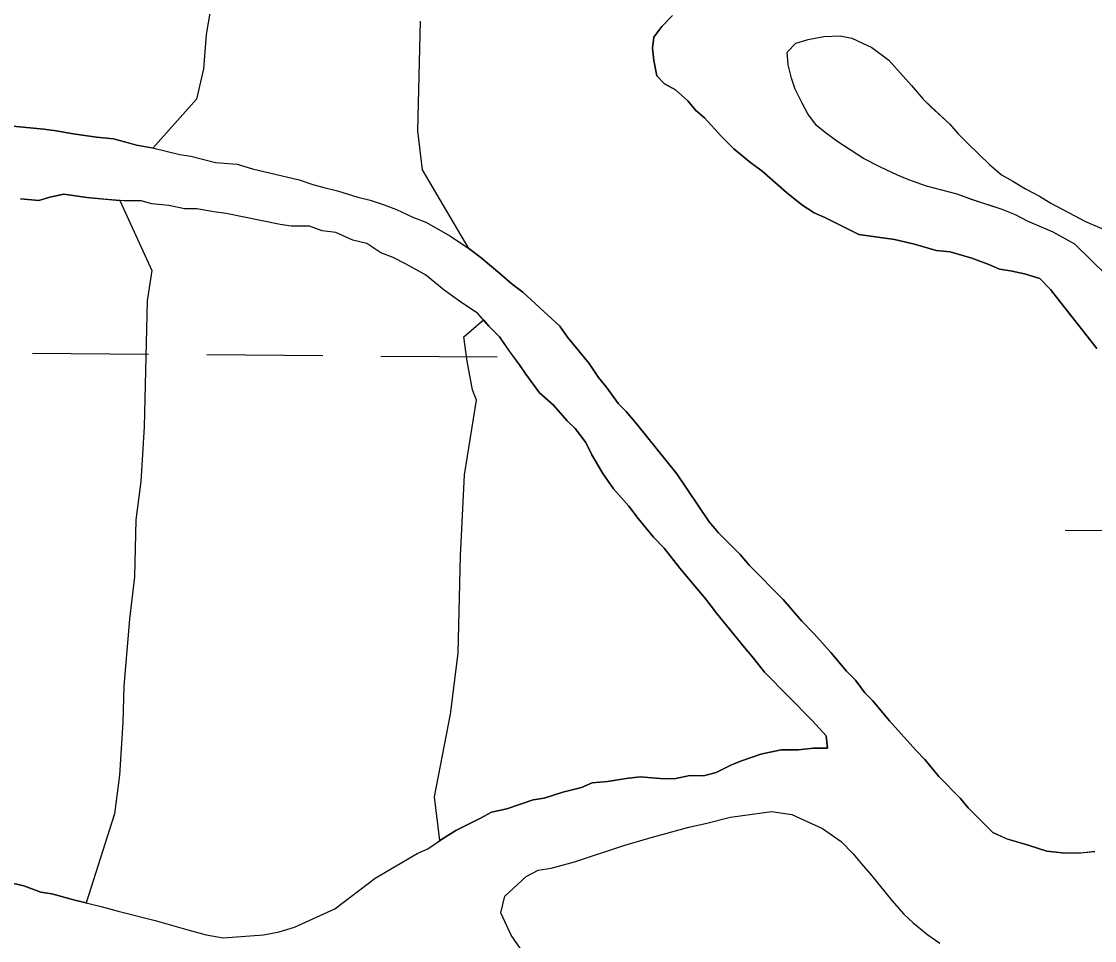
# Model space of a CAD drawing. Extents: x 3271442 to 3309282, y 752266 to 777610.
# Drawn here: x 3306164.2 to 3306459.8, y 757874.4 to 758127.5 of the extents above; entities that cross this region are included whole.
import ezdxf

# ---------------------------------------------------------------- set-up
doc = ezdxf.new("R2010")
doc.units = 0
doc.layers.add('V-SITE-VEGE', color=7, linetype='Continuous')
doc.layers.add('V-WETL-SWMP', color=7, linetype='Continuous')

msp = doc.modelspace()

# ---------------------------------------------------------------- linework, layer by layer
at = {"layer": 'V-SITE-VEGE'}
for p, q in [((3306217.02, 758135.64), (3306215.06, 758123.95)), ((3306215.06, 758123.95), (3306214.28, 758114.46)), ((3306214.28, 758114.46), (3306212.4, 758106.12)), ((3306212.4, 758106.12), (3306200.39, 758092.64)), ((3306170.35, 758097.84), (3306161.82, 758098.72)), ((3306173.75, 758097.4), (3306170.35, 758097.84)), ((3306178.44, 758096.53), (3306173.75, 758097.4)), ((3306184.83, 758095.65), (3306178.44, 758096.53)), ((3306189.52, 758095.21), (3306184.83, 758095.65)), ((3306195.9, 758093.47), (3306189.52, 758095.21)), ((3306200.39, 758092.64), (3306195.9, 758093.47)), ((3306163.88, 758078.68), (3306168.99, 758078.24)), ((3306168.99, 758078.24), (3306171.98, 758079.08)), ((3306171.98, 758079.08), (3306175.81, 758079.91)), ((3306175.81, 758079.91), (3306182.21, 758079.04)), ((3306182.21, 758079.04), (3306191.24, 758078.24)), ((3306191.24, 758078.24), (3306200.1, 758058.9)), ((3306200.1, 758058.9), (3306198.78, 758050.55)), ((3306198.78, 758050.55), (3306197.95, 758015.91)), ((3306197.95, 758015.91), (3306197.03, 758000.84)), ((3306197.03, 758000.84), (3306195.66, 757990.25)), ((3306195.66, 757990.25), (3306195.29, 757974.6)), ((3306195.29, 757974.6), (3306193.89, 757962.9)), ((3306193.89, 757962.9), (3306192.33, 757944.49)), ((3306192.33, 757944.49), (3306192.09, 757934.43)), ((3306192.09, 757934.43), (3306191.19, 757919.92)), ((3306191.19, 757919.92), (3306189.82, 757909.33)), ((3306189.82, 757909.33), (3306182.02, 757884.77)), ((3306359.53, 757908.41), (3306370.79, 757909.89)), ((3306370.79, 757909.89), (3306376.41, 757909.11)), ((3306348.01, 757905.64), (3306352.62, 757906.64)), ((3306352.62, 757906.64), (3306359.53, 757908.41)), ((3306376.41, 757909.11), (3306380.75, 757907.04)), ((3306380.75, 757907.04), (3306384.84, 757905.23)), ((3306337, 757902.61), (3306348.01, 757905.64)), ((3306384.84, 757905.23), (3306389.94, 757901.64)), ((3306316.51, 757896.04), (3306330.08, 757900.59)), ((3306330.08, 757900.59), (3306337, 757902.61)), ((3306389.94, 757901.64), (3306393.25, 757898.3)), ((3306393.25, 757898.3), (3306395.54, 757895.47)), ((3306310.11, 757894.28), (3306316.51, 757896.04)), ((3306395.54, 757895.47), (3306398.09, 757892.65)), ((3306297.29, 757886.65), (3306303.19, 757892)), ((3306303.19, 757892), (3306306.52, 757893.78)), ((3306306.52, 757893.78), (3306310.11, 757894.28)), ((3306398.09, 757892.65), (3306403.95, 757885.46)), ((3306164.83, 757889.41), (3306159.3, 757890.71)), ((3306169.52, 757887.69), (3306164.83, 757889.41)), ((3306172.5, 757887.25), (3306169.52, 757887.69)), ((3306178.89, 757885.52), (3306172.5, 757887.25)), ((3306296.25, 757882.05), (3306297.29, 757886.65)), ((3306182.02, 757884.77), (3306178.89, 757885.52)), ((3306403.95, 757885.46), (3306407.25, 757881.61)), ((3306299.04, 757875.9), (3306296.25, 757882.05)), ((3306407.25, 757881.61), (3306409.81, 757879.3)), ((3306409.81, 757879.3), (3306413.88, 757875.96)), ((3306301.58, 757872.31), (3306299.04, 757875.9)), ((3306413.88, 757875.96), (3306417.2, 757873.65))]:
    msp.add_line(p, q, dxfattribs=at)
for points in [[(3306343.53, 758129.12), (3306340.54, 758126.15)], [(3306274.66, 758086.63), (3306273.38, 758097.43), (3306274.1, 758127.6)], [(3306340.54, 758126.15), (3306338.39, 758123.18), (3306337.96, 758120.2), (3306338.37, 758116.78), (3306339.2, 758112.52), (3306341.33, 758110.38), (3306344.31, 758108.66), (3306347.7, 758105.66), (3306349.82, 758103.1), (3306352.37, 758100.96), (3306357.04, 758095.82), (3306360.44, 758092.4), (3306365.11, 758088.54), (3306368.09, 758086.4), (3306374.88, 758080.41), (3306379.13, 758076.98), (3306382.54, 758074.83), (3306385.51, 758073.54), (3306394.87, 758068.82), (3306404.67, 758067.5), (3306410.21, 758066.2), (3306416.17, 758064.47), (3306420, 758064.03), (3306425.97, 758062.3), (3306430.65, 758060.58), (3306433.62, 758059.29), (3306436.61, 758058.85), (3306440.44, 758057.98), (3306444.7, 758056.69), (3306447.67, 758053.69), (3306460.4, 758037.44)], [(3306380.82, 758102.09), (3306379.2, 758104.99), (3306377.33, 758108.89), (3306376.34, 758111.91), (3306375.35, 758115.55), (3306375.11, 758119.07), (3306377.51, 758121.57), (3306380.9, 758122.56), (3306385.17, 758123.42), (3306389.69, 758123.53), (3306392.96, 758122.89), (3306398.47, 758120.36), (3306403.1, 758116.82), (3306409.35, 758109.89), (3306412.6, 758106.11), (3306414.72, 758103.97), (3306419.85, 758099.31), (3306422.23, 758096.54), (3306424.86, 758093.89), (3306430.86, 758088.09), (3306434.11, 758085.31), (3306437.24, 758083.54), (3306440.75, 758081.4), (3306444.63, 758079.37), (3306447.77, 758077.48), (3306457.29, 758072.42), (3306461.8, 758070.52)], [(3306463.13, 758057.58), (3306454.38, 758066.15), (3306448.36, 758069.44), (3306441.34, 758072.48), (3306437.96, 758074.25), (3306434.32, 758075.77), (3306425.93, 758078.44), (3306421.91, 758079.96), (3306413.51, 758082.13), (3306408.62, 758083.91), (3306405.49, 758085.17), (3306400.6, 758087.45), (3306396.09, 758089.73), (3306388.83, 758094.53), (3306385.57, 758096.93), (3306383.19, 758098.82), (3306380.82, 758102.09)], [(3306459.85, 757898.91), (3306456.01, 757898.49), (3306450.9, 757898.52), (3306446.63, 757898.96), (3306441.52, 757900.68), (3306435.56, 757902.41), (3306431.73, 757904.13), (3306424.94, 757910.98), (3306422.82, 757913.55), (3306416.88, 757919.53), (3306413.06, 757924.24), (3306410.51, 757926.81), (3306403.3, 757934.94), (3306398.63, 757940.5), (3306396.51, 757942.64), (3306393.96, 757946.06), (3306391.42, 757948.62), (3306387.17, 757953.76), (3306382.5, 757958.89), (3306379.11, 757962.31), (3306374.02, 757968.3), (3306364.68, 757977.71), (3306362.13, 757980.71), (3306356.18, 757986.7), (3306353.64, 757989.7), (3306344.74, 758002.95), (3306333.71, 758016.63), (3306330.74, 758020.05), (3306328.62, 758022.19), (3306325.23, 758026.89), (3306323.1, 758029.46), (3306320.56, 758033.31), (3306314.62, 758040.58), (3306312.5, 758043.57), (3306302.31, 758052.98), (3306299.34, 758055.13), (3306295.94, 758058.12), (3306290.84, 758062.41), (3306287.44, 758064.98), (3306274.66, 758086.63)]]:
    msp.add_lwpolyline(points, dxfattribs=at)
msp.add_lwpolyline([(3306279.41, 757901.91), (3306277.94, 757913.97), (3306282.4, 757936.78), (3306284.48, 757953.5), (3306285.11, 757980.32), (3306286.21, 758002.65), (3306289.49, 758023.26), (3306288.44, 758026.08), (3306286.95, 758033.94), (3306286, 758040.67), (3306291.44, 758045.32), (3306292.9, 758043.64), (3306295.87, 758040.65), (3306298.83, 758036.38), (3306301.38, 758032.95), (3306303.07, 758030.39), (3306306.89, 758025.26), (3306310.71, 758021.83), (3306314.53, 758017.56), (3306316.66, 758015.42), (3306319.62, 758011.57), (3306321.32, 758008.15), (3306324.28, 758003.03), (3306327.25, 757998.75), (3306331.49, 757994.05), (3306334.04, 757990.62), (3306338.28, 757985.49), (3306341.25, 757982.5), (3306345.49, 757976.94), (3306352.7, 757968.39), (3306355.67, 757964.54), (3306363.31, 757955.13), (3306365.85, 757952.13), (3306368.82, 757948.29), (3306381.98, 757935.02), (3306385.8, 757930.74), (3306386.22, 757927.33), (3306382.38, 757927.34), (3306378.11, 757926.94), (3306373.43, 757926.95), (3306367.88, 757925.7), (3306362.76, 757924.01), (3306359.77, 757922.75), (3306355.5, 757920.63), (3306352.08, 757919.79), (3306348.25, 757919.81), (3306343.98, 757918.97), (3306340.15, 757918.99), (3306334.61, 757919.44), (3306330.77, 757919.02), (3306325.65, 757918.19), (3306321.39, 757917.78), (3306318.4, 757916.52), (3306313.28, 757915.26), (3306308.15, 757913.57), (3306305.17, 757913.16), (3306297.91, 757910.63), (3306293.65, 757909.79), (3306290.66, 757908.1), (3306283.82, 757904.72)], close=True, dxfattribs=at)
at = {"layer": 'V-WETL-SWMP'}
for p, q in [((3306340.54, 758126.15), (3306343.53, 758129.12)), ((3306338.4, 758123.18), (3306340.54, 758126.15)), ((3306337.96, 758120.19), (3306338.4, 758123.18)), ((3306338.37, 758116.78), (3306337.96, 758120.19)), ((3306339.21, 758112.52), (3306338.37, 758116.78)), ((3306341.33, 758110.38), (3306339.21, 758112.52)), ((3306344.31, 758108.66), (3306341.33, 758110.38)), ((3306347.7, 758105.66), (3306344.31, 758108.66)), ((3306349.83, 758103.1), (3306347.7, 758105.66)), ((3306352.37, 758100.96), (3306349.83, 758103.1)), ((3306161.82, 758098.72), (3306170.35, 758097.84)), ((3306357.04, 758095.82), (3306352.37, 758100.96)), ((3306170.35, 758097.84), (3306173.75, 758097.4)), ((3306173.75, 758097.4), (3306178.44, 758096.53)), ((3306178.44, 758096.53), (3306184.83, 758095.65)), ((3306184.83, 758095.65), (3306189.52, 758095.2)), ((3306360.44, 758092.4), (3306357.04, 758095.82)), ((3306189.52, 758095.2), (3306195.91, 758093.47)), ((3306195.91, 758093.47), (3306200.59, 758092.6)), ((3306200.59, 758092.6), (3306207.83, 758090.87)), ((3306207.83, 758090.87), (3306210.81, 758090.43)), ((3306210.81, 758090.43), (3306217.63, 758088.7)), ((3306365.11, 758088.54), (3306360.44, 758092.4)), ((3306217.63, 758088.7), (3306223.59, 758088.25)), ((3306223.59, 758088.25), (3306227.85, 758086.95)), ((3306227.85, 758086.95), (3306240.63, 758083.92)), ((3306368.09, 758086.4), (3306365.11, 758088.54)), ((3306240.63, 758083.92), (3306244.46, 758082.63)), ((3306374.89, 758080.41), (3306368.09, 758086.4)), ((3306244.46, 758082.63), (3306247.44, 758081.76)), ((3306247.44, 758081.76), (3306251.27, 758080.89)), ((3306251.27, 758080.89), (3306256.8, 758079.17)), ((3306168.99, 758078.23), (3306163.88, 758078.68)), ((3306171.98, 758079.08), (3306168.99, 758078.23)), ((3306175.82, 758079.91), (3306171.98, 758079.08)), ((3306182.21, 758079.03), (3306175.82, 758079.91)), ((3306186.89, 758078.59), (3306182.21, 758079.03)), ((3306192.43, 758078.14), (3306186.89, 758078.59)), ((3306197.12, 758078.12), (3306192.43, 758078.14)), ((3306200.1, 758077.26), (3306197.12, 758078.12)), ((3306256.8, 758079.17), (3306260.21, 758078.3)), ((3306260.21, 758078.3), (3306264.04, 758077.01)), ((3306379.14, 758076.98), (3306374.89, 758080.41)), ((3306204.79, 758076.81), (3306200.1, 758077.26)), ((3306209.05, 758075.94), (3306204.79, 758076.81)), ((3306212.46, 758075.93), (3306209.05, 758075.94)), ((3306217.15, 758075.06), (3306212.46, 758075.93)), ((3306220.55, 758074.62), (3306217.15, 758075.06)), ((3306264.04, 758077.01), (3306267.45, 758075.71)), ((3306267.45, 758075.71), (3306272.13, 758073.56)), ((3306382.54, 758074.83), (3306379.14, 758076.98)), ((3306385.52, 758073.54), (3306382.54, 758074.83)), ((3306235.46, 758071.58), (3306220.55, 758074.62)), ((3306272.13, 758073.56), (3306275.53, 758072.27)), ((3306275.53, 758072.27), (3306282.34, 758068.41)), ((3306394.87, 758068.82), (3306385.52, 758073.54)), ((3306238.44, 758071.14), (3306235.46, 758071.58)), ((3306243.56, 758071.12), (3306238.44, 758071.14)), ((3306246.96, 758069.83), (3306243.56, 758071.12)), ((3306250.8, 758069.39), (3306246.96, 758069.83)), ((3306255.48, 758067.24), (3306250.8, 758069.39)), ((3306259.31, 758066.37), (3306255.48, 758067.24)), ((3306263.14, 758063.8), (3306259.31, 758066.37)), ((3306282.34, 758068.41), (3306287.44, 758064.98)), ((3306404.67, 758067.5), (3306394.87, 758068.82)), ((3306410.21, 758066.2), (3306404.67, 758067.5)), ((3306416.17, 758064.47), (3306410.21, 758066.2)), ((3306266.54, 758062.5), (3306263.14, 758063.8)), ((3306287.44, 758064.98), (3306290.84, 758062.41)), ((3306420.01, 758064.03), (3306416.17, 758064.47)), ((3306425.97, 758062.3), (3306420.01, 758064.03)), ((3306269.95, 758060.79), (3306266.54, 758062.5)), ((3306275.48, 758057.78), (3306269.95, 758060.79)), ((3306290.84, 758062.41), (3306295.94, 758058.12)), ((3306430.65, 758060.58), (3306425.97, 758062.3)), ((3306433.63, 758059.29), (3306430.65, 758060.58)), ((3306280.57, 758053.5), (3306275.48, 758057.78)), ((3306295.94, 758058.12), (3306299.34, 758055.13)), ((3306436.61, 758058.85), (3306433.63, 758059.29)), ((3306440.44, 758057.98), (3306436.61, 758058.85)), ((3306444.7, 758056.69), (3306440.44, 758057.98)), ((3306299.34, 758055.13), (3306302.31, 758052.98)), ((3306447.67, 758053.69), (3306444.7, 758056.69)), ((3306284.83, 758050.5), (3306280.57, 758053.5)), ((3306302.31, 758052.98), (3306312.51, 758043.57)), ((3306460.4, 758037.44), (3306447.67, 758053.69)), ((3306289.93, 758047.07), (3306284.83, 758050.5)), ((3306292.9, 758043.64), (3306289.93, 758047.07)), ((3306295.87, 758040.65), (3306292.9, 758043.64)), ((3306312.51, 758043.57), (3306314.62, 758040.57)), ((3306298.84, 758036.37), (3306295.87, 758040.65)), ((3306314.62, 758040.57), (3306320.56, 758033.3)), ((3306301.38, 758032.95), (3306298.84, 758036.37)), ((3306167.19, 758036.17), (3306199.19, 758035.91)), ((3306215.19, 758035.78), (3306247.19, 758035.52)), ((3306263.19, 758035.38), (3306295.19, 758035.12)), ((3306303.08, 758030.39), (3306301.38, 758032.95)), ((3306320.56, 758033.3), (3306323.11, 758029.46)), ((3306306.89, 758025.26), (3306303.08, 758030.39)), ((3306323.11, 758029.46), (3306325.23, 758026.89)), ((3306310.71, 758021.83), (3306306.89, 758025.26)), ((3306325.23, 758026.89), (3306328.62, 758022.19)), ((3306314.53, 758017.56), (3306310.71, 758021.83)), ((3306328.62, 758022.19), (3306330.74, 758020.05)), ((3306330.74, 758020.05), (3306333.71, 758016.63)), ((3306316.66, 758015.42), (3306314.53, 758017.56)), ((3306333.71, 758016.63), (3306344.74, 758002.94)), ((3306319.63, 758011.57), (3306316.66, 758015.42)), ((3306321.32, 758008.15), (3306319.63, 758011.57)), ((3306324.28, 758003.02), (3306321.32, 758008.15)), ((3306327.25, 757998.75), (3306324.28, 758003.02)), ((3306344.74, 758002.94), (3306353.64, 757989.69)), ((3306331.49, 757994.04), (3306327.25, 757998.75)), ((3306334.04, 757990.62), (3306331.49, 757994.04)), ((3306338.28, 757985.49), (3306334.04, 757990.62)), ((3306353.64, 757989.69), (3306356.19, 757986.7)), ((3306356.19, 757986.7), (3306362.13, 757980.71)), ((3306451.65, 757987.4), (3306481.91, 757987.15)), ((3306341.25, 757982.5), (3306338.28, 757985.49)), ((3306345.49, 757976.94), (3306341.25, 757982.5)), ((3306362.13, 757980.71), (3306364.68, 757977.72)), ((3306364.68, 757977.72), (3306374.02, 757968.3)), ((3306352.7, 757968.38), (3306345.49, 757976.94)), ((3306355.67, 757964.54), (3306352.7, 757968.38)), ((3306374.02, 757968.3), (3306379.11, 757962.31)), ((3306363.31, 757955.13), (3306355.67, 757964.54)), ((3306379.11, 757962.31), (3306382.51, 757958.89)), ((3306382.51, 757958.89), (3306387.17, 757953.76)), ((3306365.85, 757952.13), (3306363.31, 757955.13)), ((3306387.17, 757953.76), (3306391.42, 757948.62)), ((3306368.82, 757948.29), (3306365.85, 757952.13)), ((3306381.98, 757935.02), (3306368.82, 757948.29)), ((3306391.42, 757948.62), (3306393.96, 757946.06)), ((3306393.96, 757946.06), (3306396.51, 757942.64)), ((3306396.51, 757942.64), (3306398.63, 757940.5)), ((3306398.63, 757940.5), (3306403.3, 757934.94)), ((3306385.8, 757930.74), (3306381.98, 757935.02)), ((3306403.3, 757934.94), (3306410.51, 757926.81)), ((3306386.22, 757927.33), (3306385.8, 757930.74)), ((3306378.12, 757926.94), (3306382.38, 757927.35)), ((3306382.38, 757927.35), (3306386.22, 757927.33)), ((3306362.76, 757924.01), (3306367.88, 757925.7)), ((3306367.88, 757925.7), (3306373.43, 757926.95)), ((3306373.43, 757926.95), (3306378.12, 757926.94)), ((3306410.51, 757926.81), (3306413.06, 757924.24)), ((3306413.06, 757924.24), (3306416.88, 757919.54)), ((3306355.5, 757920.63), (3306359.77, 757922.75)), ((3306359.77, 757922.75), (3306362.76, 757924.01)), ((3306321.39, 757917.78), (3306325.65, 757918.19)), ((3306325.65, 757918.19), (3306330.77, 757919.02)), ((3306330.77, 757919.02), (3306334.61, 757919.44)), ((3306334.61, 757919.44), (3306340.15, 757918.99)), ((3306340.15, 757918.99), (3306343.98, 757918.97)), ((3306343.98, 757918.97), (3306348.25, 757919.81)), ((3306348.25, 757919.81), (3306352.09, 757919.79)), ((3306352.09, 757919.79), (3306355.5, 757920.63)), ((3306416.88, 757919.54), (3306422.82, 757913.55)), ((3306308.16, 757913.57), (3306313.28, 757915.26)), ((3306313.28, 757915.26), (3306318.4, 757916.52)), ((3306318.4, 757916.52), (3306321.39, 757917.78)), ((3306297.91, 757910.63), (3306305.17, 757913.16)), ((3306305.17, 757913.16), (3306308.16, 757913.57)), ((3306422.82, 757913.55), (3306424.94, 757910.98)), ((3306290.66, 757908.1), (3306293.65, 757909.79)), ((3306293.65, 757909.79), (3306297.91, 757910.63)), ((3306359.53, 757908.41), (3306370.79, 757909.9)), ((3306370.79, 757909.9), (3306376.41, 757909.1)), ((3306424.94, 757910.98), (3306431.74, 757904.13)), ((3306283.82, 757904.72), (3306290.66, 757908.1)), ((3306348.01, 757905.64), (3306352.62, 757906.64)), ((3306352.62, 757906.64), (3306359.53, 757908.41)), ((3306376.41, 757909.1), (3306380.75, 757907.04)), ((3306380.75, 757907.04), (3306384.84, 757905.23)), ((3306280.41, 757902.6), (3306283.82, 757904.72)), ((3306337, 757902.61), (3306348.01, 757905.64)), ((3306384.84, 757905.23), (3306389.94, 757901.63)), ((3306431.74, 757904.13), (3306435.57, 757902.41)), ((3306276.13, 757899.63), (3306280.41, 757902.6)), ((3306316.51, 757896.04), (3306330.08, 757900.59)), ((3306330.08, 757900.59), (3306337, 757902.61)), ((3306389.94, 757901.63), (3306393.25, 757898.3)), ((3306435.57, 757902.41), (3306441.53, 757900.68)), ((3306441.53, 757900.68), (3306446.64, 757898.96)), ((3306261.61, 757891.59), (3306273.14, 757898.36)), ((3306273.14, 757898.36), (3306276.13, 757899.63)), ((3306393.25, 757898.3), (3306395.54, 757895.47)), ((3306446.64, 757898.96), (3306450.9, 757898.52)), ((3306450.9, 757898.52), (3306456.01, 757898.5)), ((3306456.01, 757898.5), (3306459.85, 757898.91)), ((3306310.11, 757894.28), (3306316.51, 757896.04)), ((3306395.54, 757895.47), (3306398.09, 757892.65)), ((3306250.49, 757883.11), (3306261.61, 757891.59)), ((3306297.29, 757886.65), (3306303.19, 757892)), ((3306303.19, 757892), (3306306.52, 757893.78)), ((3306306.52, 757893.78), (3306310.11, 757894.28)), ((3306398.09, 757892.65), (3306403.95, 757885.46)), ((3306159.3, 757890.71), (3306164.83, 757889.41)), ((3306164.83, 757889.41), (3306169.52, 757887.69)), ((3306169.52, 757887.69), (3306172.5, 757887.25)), ((3306172.5, 757887.25), (3306178.89, 757885.52)), ((3306296.25, 757882.05), (3306297.29, 757886.65)), ((3306178.89, 757885.52), (3306186.13, 757883.79)), ((3306186.13, 757883.79), (3306190.81, 757882.49)), ((3306239.39, 757878.04), (3306250.49, 757883.11)), ((3306403.95, 757885.46), (3306407.26, 757881.61)), ((3306190.81, 757882.49), (3306201.03, 757879.89)), ((3306201.03, 757879.89), (3306209.97, 757877.3)), ((3306299.04, 757875.9), (3306296.25, 757882.05)), ((3306407.26, 757881.61), (3306409.81, 757879.3)), ((3306209.97, 757877.3), (3306215.08, 757876)), ((3306230.85, 757875.94), (3306235.12, 757876.77)), ((3306235.12, 757876.77), (3306239.39, 757878.04)), ((3306409.81, 757879.3), (3306413.88, 757875.96)), ((3306215.08, 757876), (3306219.77, 757875.13)), ((3306219.77, 757875.13), (3306230.85, 757875.94)), ((3306301.58, 757872.31), (3306299.04, 757875.9)), ((3306413.88, 757875.96), (3306417.2, 757873.65))]:
    msp.add_line(p, q, dxfattribs=at)
msp.add_lwpolyline([(3306463.13, 758057.58), (3306454.38, 758066.15), (3306448.36, 758069.44), (3306441.34, 758072.48), (3306437.96, 758074.25), (3306434.33, 758075.77), (3306425.92, 758078.44), (3306421.91, 758079.96), (3306413.51, 758082.13), (3306408.62, 758083.91), (3306405.49, 758085.18), (3306400.6, 758087.45), (3306396.09, 758089.73), (3306388.83, 758094.53), (3306385.57, 758096.93), (3306383.19, 758098.82), (3306380.82, 758102.1), (3306379.2, 758104.99), (3306377.33, 758108.89), (3306376.34, 758111.91), (3306375.35, 758115.55), (3306375.11, 758119.07), (3306377.51, 758121.57), (3306380.9, 758122.56), (3306385.17, 758123.42), (3306389.69, 758123.53), (3306392.96, 758122.89), (3306398.47, 758120.36), (3306403.1, 758116.82), (3306409.35, 758109.89), (3306412.6, 758106.11), (3306414.73, 758103.97), (3306419.85, 758099.31), (3306422.23, 758096.53), (3306424.85, 758093.89), (3306430.86, 758088.09), (3306434.11, 758085.31), (3306437.24, 758083.54), (3306440.75, 758081.4), (3306444.63, 758079.37), (3306447.77, 758077.48), (3306457.29, 758072.42), (3306461.8, 758070.52)], dxfattribs=at)

doc.saveas('drawing.dxf')
